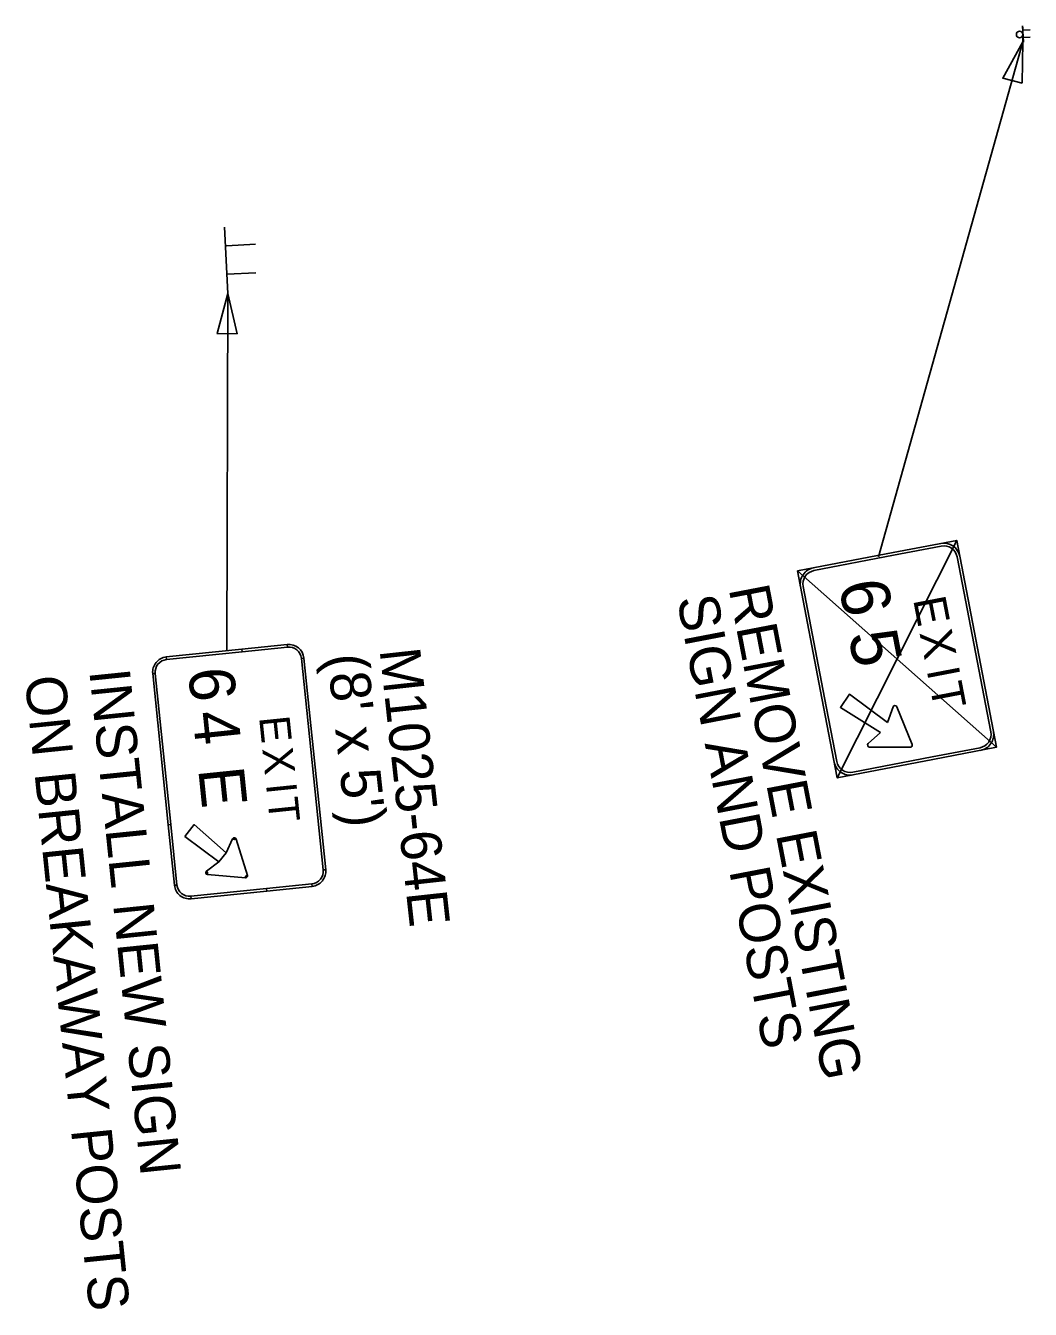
# Model space of a CAD drawing. Extents: x -5665 to 1997148, y 4 to 812485.
# Drawn here: x 1970299 to 1970919, y 801566 to 802358 of the extents above; entities that cross this region are included whole.
import ezdxf

# ---------------------------------------------------------------- set-up
doc = ezdxf.new("R2010")
doc.units = 0
for name, color, linetype in [('RD_EX_Misc', 7, 'Continuous'), ('RD_EX_UT', 7, 'Continuous'), ('RD_PD_Final_TX', 7, 'Continuous'), ('RD_SHT_TX', 7, 'Continuous')]:
    doc.layers.add(name, color=color, linetype=linetype)

msp = doc.modelspace()

# ---------------------------------------------------------------- linework, layer by layer
at = {"layer": 'RD_EX_Misc'}
for p, q in [((1970825.27, 802030.53), (1970914.38, 802348.24)), ((1970424.01, 802192.96), (1970423.37, 801972.92))]:
    msp.add_line(p, q, dxfattribs=at)
at = {"layer": 'RD_EX_UT'}
msp.add_line((1970914.38, 802348.24), (1970914.38, 802357.24), dxfattribs=at)
msp.add_circle((1970912.36, 802352.76), 2, dxfattribs=at)
at = {"layer": 'RD_PD_Final_TX'}
for points in [[(1970913.87, 802322.67), (1970901.92, 802325.9), (1970914.38, 802348.24)], [(1970429.83, 802168.05), (1970417.46, 802168.23), (1970424.01, 802192.96)]]:
    msp.add_lwpolyline(points, close=True, dxfattribs=at)
at = {"layer": 'RD_SHT_TX'}
for p, q in [((1970914.08, 802358.22), (1970914.7, 802347.98)), ((1970918.87, 802355.62), (1970914.42, 802355.35)), ((1970918.97, 802351.22), (1970914.52, 802350.95)), ((1970421.98, 802233.96), (1970424.01, 802192.96)), ((1970441.01, 802223.34), (1970423.2, 802222.45)), ((1970441.23, 802205.72), (1970423.42, 802204.84)), ((1970873.57, 802040.68), (1970799.9, 801894.14)), ((1970775.37, 802021.8), (1970898.11, 801913.01)), ((1970460.67, 801976.42), (1970460.83, 801974.87)), ((1970386.22, 801967.2), (1970386.06, 801968.75)), ((1970469.4, 801967.9), (1970470.95, 801968.06)), ((1970377.69, 801958.46), (1970379.25, 801958.62)), ((1970426.99, 801856.56), (1970428.05, 801856.07)), ((1970428.05, 801856.07), (1970429.17, 801856.41)), ((1970411.54, 801835.76), (1970410.83, 801836.7)), ((1970411.43, 801834.6), (1970411.54, 801835.76)), ((1970484.38, 801837.5), (1970482.83, 801837.34)), ((1970392.68, 801828.06), (1970391.12, 801827.9)), ((1970434.95, 801833.59), (1970434.84, 801832.42)), ((1970436.07, 801833.93), (1970434.95, 801833.59)), ((1970475.85, 801828.76), (1970476.01, 801827.21)), ((1970401.41, 801819.54), (1970401.25, 801821.09))]:
    msp.add_line(p, q, dxfattribs=at)
for points in [[(1970858.82, 801905.46), (1970898.11, 801913.01), (1970873.57, 802040.68), (1970834.29, 802033.13), (1970834.29, 802033.13), (1970834.29, 802033.13)], [(1970834.29, 802033.13), (1970775.37, 802021.8), (1970775.37, 802021.8), (1970775.37, 802021.8)], [(1970864.06, 802037.15), (1970834.6, 802031.49)], [(1970864.06, 802037.15), (1970864.06, 802037.15), (1970864.06, 802037.15)], [(1970834.6, 802031.49), (1970785.5, 802022.05)], [(1970834.6, 802031.49), (1970834.6, 802031.49), (1970834.6, 802031.49)], [(1970894.58, 801922.52), (1970873.82, 802030.54)], [(1970775.37, 802021.8), (1970790.47, 801943.24)], [(1970778.89, 802012.3), (1970792.1, 801943.56)], [(1970778.89, 802012.3), (1970778.89, 802012.3), (1970778.89, 802012.3)], [(1970801.8, 801937.54), (1970807.37, 801945.76), (1970830.83, 801928.39)], [(1970790.47, 801943.24), (1970799.9, 801894.14), (1970858.82, 801905.46)], [(1970790.47, 801943.24), (1970790.47, 801943.24), (1970790.47, 801943.24)], [(1970792.1, 801943.56), (1970799.65, 801904.27)], [(1970792.1, 801943.56), (1970792.1, 801943.56), (1970792.1, 801943.56)], [(1970826.62, 801922.18), (1970801.8, 801937.54), (1970801.8, 801937.54), (1970801.8, 801937.54)], [(1970834.35, 801937.98), (1970830.83, 801928.39)], [(1970846.1, 801914.77), (1970836.68, 801938.01)], [(1970826.62, 801922.18), (1970819.03, 801915.36)], [(1970894.58, 801922.52), (1970894.58, 801922.52), (1970894.58, 801922.52)], [(1970844.94, 801914.3), (1970844.94, 801914.3), (1970844.94, 801914.3)], [(1970809.41, 801897.66), (1970858.51, 801907.1)], [(1970819.86, 801913.18), (1970844.93, 801913.05)], [(1970858.51, 801907.1), (1970887.97, 801912.76)], [(1970858.51, 801907.1), (1970858.51, 801907.1), (1970858.51, 801907.1)], [(1970809.41, 801897.66), (1970809.41, 801897.66), (1970809.41, 801897.66)]]:
    msp.add_lwpolyline(points, dxfattribs=at)
for points in [[(1970432.85, 801971.99), (1970386.22, 801967.2), (1970386.06, 801968.75), (1970432.69, 801973.55), (1970432.85, 801971.99)], [(1970460.83, 801974.87), (1970432.85, 801971.99), (1970432.69, 801973.55), (1970460.67, 801976.42), (1970460.83, 801974.87)], [(1970482.83, 801837.34), (1970469.4, 801967.9), (1970470.95, 801968.06), (1970484.38, 801837.5), (1970482.83, 801837.34)], [(1970379.25, 801958.62), (1970388.84, 801865.37), (1970387.28, 801865.21), (1970377.69, 801958.46), (1970379.25, 801958.62)], [(1970388.84, 801865.37), (1970392.68, 801828.06), (1970391.12, 801827.9), (1970387.28, 801865.21), (1970388.84, 801865.37)], [(1970397.44, 801858.05), (1970403.36, 801865.33), (1970422.92, 801847.9), (1970418.49, 801842.45), (1970397.44, 801858.05)], [(1970434.95, 801833.59), (1970436.07, 801833.93), (1970429.17, 801856.41), (1970428.05, 801856.07), (1970426.99, 801856.56), (1970422.92, 801847.9), (1970418.49, 801842.45), (1970410.83, 801836.7), (1970411.54, 801835.76), (1970411.43, 801834.6), (1970434.84, 801832.42), (1970434.95, 801833.59)], [(1970447.88, 801825.89), (1970475.85, 801828.76), (1970476.01, 801827.21), (1970448.04, 801824.33), (1970447.88, 801825.89)], [(1970401.25, 801821.09), (1970447.88, 801825.89), (1970448.04, 801824.33), (1970401.41, 801819.54), (1970401.25, 801821.09)]]:
    msp.add_lwpolyline(points, close=True, dxfattribs=at)
for centre, radius, start, end in [((1970865.64, 802028.97), 10, 10.87872, 100.87836), ((1970865.64, 802028.97), 8.33, 10.87872, 100.87836), ((1970787.08, 802013.87), 10, 100.87836, 190.87857), ((1970787.08, 802013.87), 8.33, 100.87836, 190.87857), ((1970461.62, 801967.1), 9.38, 5.87274, 95.87237), ((1970461.62, 801967.1), 7.81, 5.87274, 95.87237), ((1970387.02, 801959.42), 9.38, 95.87237, 185.87258), ((1970387.02, 801959.42), 7.81, 95.87237, 185.87258), ((1970835.52, 801937.54), 1.25, 22.05656, 159.84087), ((1970886.4, 801920.95), 8.33, 280.87851, 10.87872), ((1970886.4, 801920.95), 10, 280.87851, 10.87872), ((1970819.86, 801914.43), 1.25, 131.91663, 269.70095), ((1970844.94, 801914.3), 1.25, 269.70095, 22.05625), ((1970807.84, 801905.85), 10, 190.87857, 280.87878), ((1970807.84, 801905.85), 8.33, 190.87857, 280.87878), ((1970428.05, 801856.07), 1.17, 17.05057, 154.83489), ((1970411.54, 801835.76), 1.17, 126.91064, 264.69439), ((1970475.05, 801836.54), 7.81, 275.87252, 5.87274), ((1970475.05, 801836.54), 9.38, 275.87252, 5.87274), ((1970400.45, 801828.86), 9.38, 185.87258, 275.87279), ((1970400.45, 801828.86), 7.81, 185.87258, 275.87279), ((1970434.95, 801833.59), 1.17, 264.69439, 17.05026)]:
    msp.add_arc(centre, radius, start, end, dxfattribs=at)

# ---------------------------------------------------------------- texts
at = {"layer": 'RD_EX_Misc'}
for s, p in [('ON BREAKAWAY POSTS', (1970298.76, 801956.2)), ('INSTALL NEW SIGN', (1970338.55, 801960.27))]:
    msp.add_text(s, height=25, rotation=275.83422, dxfattribs=at).set_placement(p)
at = {"layer": 'RD_SHT_TX'}
for s, height, rotation, p in [('REMOVE EXISTING', 25, 280.87851, (1970732.89, 802010.88)), ('6', 30, 280.87851, (1970800.67, 802013.79)), ('SIGN AND POSTS', 25, 280.87851, (1970700.93, 802004.74)), ('E', 20, 280.87851, (1970846.64, 802004.21)), ('5', 30, 280.87851, (1970806.64, 801982.72)), ('X', 20, 280.87851, (1970850.57, 801983.72)), ("(8' x 5')", 25, 276.25028, (1970485.24, 801969.64)), ('M1025-64E', 25, 276.25028, (1970517.59, 801973.18)), ('I', 20, 280.87851, (1970854.98, 801960.77)), ('6', 28.12, 275.87252, (1970399.43, 801960.93)), ('T', 20, 280.87851, (1970856.8, 801951.32)), ('4', 28.12, 275.87252, (1970402.17, 801934.31)), ('E', 18.75, 275.87252, (1970443.29, 801931.54)), ('X', 18.75, 275.87252, (1970445.29, 801912.08)), ('E', 28.12, 275.87252, (1970405.74, 801899.62)), ('I', 18.75, 275.87252, (1970447.54, 801890.28)), ('T', 18.75, 275.87252, (1970448.46, 801881.31))]:
    msp.add_text(s, height=height, rotation=rotation, dxfattribs=at).set_placement(p)

doc.saveas('drawing.dxf')
